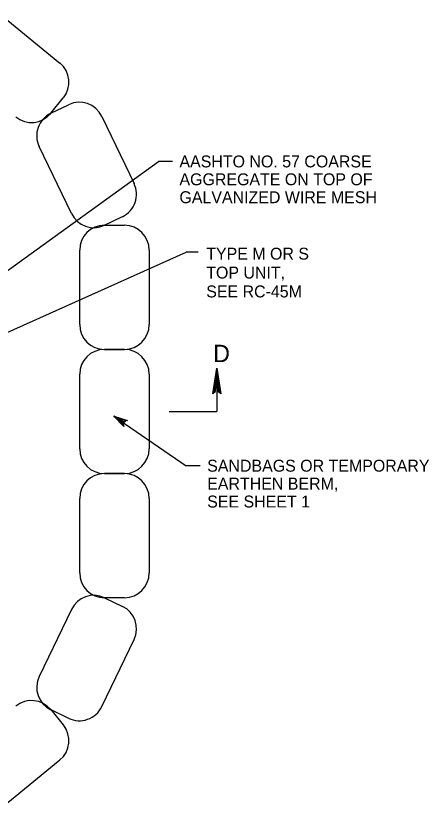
# Model space of a CAD drawing. Extents: x 636183 to 639890, y 299162 to 300538.
# Drawn here: x 637566.2 to 637670.2, y 299514.1 to 299712.9 of the extents above; entities that cross this region are included whole.
import ezdxf

# ---------------------------------------------------------------- set-up
doc = ezdxf.new("R2010")
doc.units = 0
doc.layers.add('Default', color=7, linetype='Continuous')

msp = doc.modelspace()

# ---------------------------------------------------------------- linework, layer by layer
at = {"layer": 'Default'}
for p, q in [((637553.95, 299641.59), (637602.11, 299676.36)), ((637605.61, 299676.36), (637602.11, 299676.36)), ((637549.37, 299626.87), (637609.09, 299653.52)), ((637612.09, 299653.52), (637609.09, 299653.52)), ((637604.8, 299613.52), (637616.77, 299613.52)), ((637590.86, 299612.33), (637609.09, 299599.9)), ((637612.59, 299599.9), (637609.09, 299599.9))]:
    msp.add_line(p, q, dxfattribs=at)
for points in [[(637562.81, 299712.95), (637577.29, 299701.09)], [(637575, 299688.45), (637578.16, 299692.3)], [(637575, 299688.45), (637579.49, 299690.61)], [(637587.83, 299687.68), (637595.94, 299670.82)], [(637580.19, 299663.25), (637572.08, 299680.11)], [(637588.53, 299660.33), (637593.02, 299662.49)], [(637588.53, 299660.33), (637593.51, 299660.33)], [(637582.28, 299635.37), (637582.28, 299654.08)], [(637599.75, 299654.08), (637599.75, 299635.37)], [(637588.53, 299629.12), (637593.51, 299629.12)], [(637593.51, 299629.12), (637588.53, 299629.12)], [(637582.28, 299604.17), (637582.28, 299622.88)], [(637599.75, 299622.88), (637599.75, 299604.17)], [(637616, 299618.31), (637616.45, 299618.54), (637616.77, 299624.42), (637616, 299618.31), (637615.74, 299618), (637616.77, 299624.42), (637617.06, 299618.55), (637617.5, 299618.33), (637616.77, 299624.42), (637617.79, 299618), (637617.5, 299618.33)], [(637616.77, 299624.42), (637616.77, 299613.52)], [(637593.27, 299610.08), (637593.38, 299609.75), (637590.86, 299612.33), (637593.27, 299610.08), (637593.3, 299610.5), (637590.86, 299612.33), (637593.57, 299610.95), (637593.92, 299611.17), (637590.86, 299612.33), (637594.3, 299611.24), (637593.92, 299611.17)], [(637593.51, 299597.92), (637588.53, 299597.92)], [(637588.53, 299597.92), (637593.51, 299597.92)], [(637582.28, 299572.96), (637582.28, 299591.68)], [(637599.75, 299591.68), (637599.75, 299572.96)], [(637593.51, 299566.72), (637588.53, 299566.72)], [(637588.53, 299566.72), (637593.02, 299564.56)], [(637580.19, 299563.8), (637572.08, 299546.93)], [(637587.83, 299539.36), (637595.94, 299556.22)], [(637575, 299538.6), (637578.16, 299534.75)], [(637575, 299538.6), (637579.49, 299536.44)], [(637562.81, 299514.1), (637577.29, 299525.96)]]:
    msp.add_lwpolyline(points, dxfattribs=at)
for centre, start, end in [((637573.33, 299696.26), 320.6766, 50.6766), ((637582.2, 299684.98), 25.6853, 115.6853), ((637570.17, 299692.4), 230.6766, 320.6766), ((637577.71, 299682.82), 115.6853, 205.6853), ((637590.31, 299668.11), 295.6853, 25.6853), ((637585.82, 299665.96), 205.6853, 295.6853), ((637588.53, 299654.08), 90, 180), ((637593.51, 299654.08), 360, 90), ((637588.53, 299635.37), 180, 270), ((637593.51, 299635.37), 270, 0), ((637588.53, 299622.88), 90, 180), ((637593.51, 299622.88), 360, 90), ((637588.53, 299604.17), 180, 270), ((637593.51, 299604.17), 270, 0), ((637588.53, 299591.68), 90, 180), ((637593.51, 299591.68), 360, 90), ((637588.53, 299572.96), 180, 270), ((637593.51, 299572.96), 270, 0), ((637585.82, 299561.09), 64.3147, 154.3147), ((637590.31, 299558.93), 334.3147, 64.3147), ((637577.71, 299544.23), 154.3147, 244.3147), ((637570.17, 299534.64), 39.3234, 129.3234), ((637582.2, 299542.07), 244.3147, 334.3147), ((637573.33, 299530.79), 309.3234, 39.3234)]:
    msp.add_arc(centre, 6.25, start, end, dxfattribs=at)

# ---------------------------------------------------------------- texts
for s, height, p in [('AASHTO NO. 57 COARSE', 2.998, (637607.36, 299674.86)), ('AGGREGATE ON TOP OF', 2.998, (637607.36, 299670.37)), ('GALVANIZED WIRE MESH', 2.998, (637607.36, 299665.87)), ('TYPE M OR S', 2.998, (637614.1, 299651.68)), ('TOP UNIT,', 2.998, (637614.1, 299646.93)), ('SEE RC-45M', 2.998, (637614.1, 299642.19)), ('D', 4.37, (637615.83, 299625.92)), ('SANDBAGS OR TEMPORARY', 2.998, (637614.34, 299598.4)), ('EARTHEN BERM, ', 2.998, (637614.34, 299593.9)), ('SEE SHEET 1', 2.998, (637614.34, 299589.4))]:
    msp.add_text(s, height=height, dxfattribs=at).set_placement(p)

doc.saveas('drawing.dxf')
